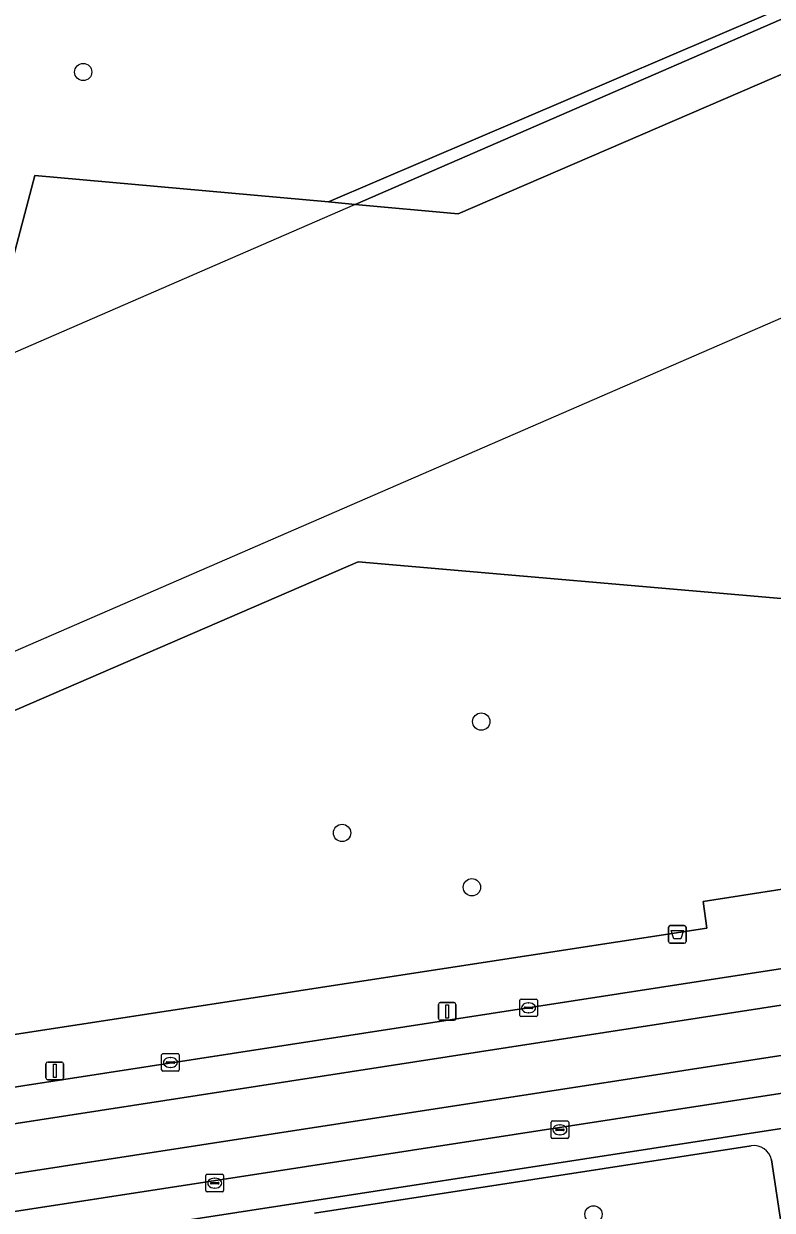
# Model space of a CAD drawing. Extents: x 162026 to 163502, y 387295 to 388169.
# Drawn here: x 162543.3 to 162585.7, y 387545.8 to 387613.1 of the extents above; entities that cross this region are included whole.
import ezdxf

# ---------------------------------------------------------------- set-up
doc = ezdxf.new("R2010")
doc.units = 0
for name, color, linetype in [('IMGEO_Afvalbak', 7, 'Continuous'), ('IMGEO_Boom', 7, 'Continuous'), ('IMGEO_Groenvoorziening', 7, 'Continuous'), ('IMGEO_Kolk', 7, 'Continuous'), ('IMGEO_Lichtmast', 7, 'Continuous'), ('IMGEO_Meer_plas_ven_vijver', 7, 'Continuous'), ('IMGEO_Pand_overbouw', 7, 'Continuous'), ('IMGEO_Rijbaan_lokaal_gesloten', 7, 'Continuous'), ('IMGEO_Voetpad_gesloten', 7, 'Continuous'), ('IMGEO_Voetpad_open', 7, 'Continuous')]:
    doc.layers.add(name, color=color, linetype=linetype)

msp = doc.modelspace()

# ---------------------------------------------------------------- linework, layer by layer
at = {"layer": 'IMGEO_Afvalbak'}
for p, q in [((162579.817, 387561.013), (162579.817, 387561.813)), ((162579.817, 387561.813), (162579.817, 387561.013)), ((162579.917, 387561.913), (162580.707, 387561.913)), ((162580.707, 387561.913), (162579.917, 387561.913)), ((162580.807, 387561.813), (162580.807, 387561.013)), ((162580.807, 387561.013), (162580.807, 387561.813)), ((162580.707, 387560.913), (162579.917, 387560.913)), ((162579.917, 387560.913), (162580.707, 387560.913))]:
    msp.add_line(p, q, dxfattribs=at)
msp.add_lwpolyline([(162579.96, 387561.627), (162580.664, 387561.627), (162580.515, 387561.157), (162580.109, 387561.157), (162579.96, 387561.627)], dxfattribs=at)
for centre, start, end in [((162579.917, 387561.813), 90, 180), ((162579.917, 387561.813), 90, 180), ((162580.707, 387561.813), 0, 90), ((162580.707, 387561.813), 360, 90), ((162579.917, 387561.013), 180, 270), ((162579.917, 387561.013), 180, 270), ((162580.707, 387561.013), 270, 0), ((162580.707, 387561.013), 270, 0)]:
    msp.add_arc(centre, 0.1, start, end, dxfattribs=at)
at = {"layer": 'IMGEO_Boom'}
for centre in [(162546.631, 387610.32), (162569.198, 387573.48), (162561.308, 387567.167), (162568.667, 387564.085), (162575.561, 387545.537)]:
    msp.add_circle(centre, 0.489, dxfattribs=at)
at = {"layer": 'IMGEO_Groenvoorziening'}
for points in [[(162542.722, 387615.042), (162542.55, 387615.042), (162542.379, 387615.043), (162536.202, 387591.682), (162541.075, 387593.824), (162543.885, 387604.461), (162560.534, 387602.953), (162598.893, 387619.385)], [(162584.503, 387549.428), (162559.738, 387545.597)], [(162559.497, 387541.056), (162586.253, 387544.626), (162585.644, 387548.625)]]:
    msp.add_lwpolyline(points, dxfattribs=at)
msp.add_lwpolyline([(162596.98, 387600.644), (162588.875, 387597.053), (162587.069, 387580.384), (162562.211, 387582.543), (162534.981, 387570.755), (162535.896, 387574.133), (162531.213, 387572.1), (162526.082, 387553.514), (162526.176, 387553.529), (162526.214, 387553.209), (162581.994, 387561.763), (162581.778, 387563.272), (162588.566, 387564.34), (162588.795, 387562.978), (162593.206, 387563.663)], close=True, dxfattribs=at)
msp.add_arc((162584.653, 387548.428), 1.011, 11.2118, 98.51484, dxfattribs=at)
at = {"layer": 'IMGEO_Kolk'}
for p, q in [((162571.377, 387556.821), (162571.377, 387557.673)), ((162571.452, 387557.747), (162572.304, 387557.747)), ((162572.378, 387557.673), (162572.378, 387556.821)), ((162571.636, 387557.241), (162571.636, 387557.253)), ((162572.074, 387557.204), (162571.676, 387557.204)), ((162571.679, 387557.29), (162572.077, 387557.29)), ((162571.888, 387556.967), (162571.863, 387556.967)), ((162571.865, 387557.527), (162571.89, 387557.527)), ((162572.12, 387557.253), (162572.12, 387557.241)), ((162572.304, 387556.747), (162571.452, 387556.747)), ((162551.078, 387553.723), (162551.078, 387554.575)), ((162551.153, 387554.649), (162552.005, 387554.649)), ((162551.38, 387554.192), (162551.778, 387554.192)), ((162551.566, 387554.429), (162551.591, 387554.429)), ((162552.079, 387554.575), (162552.079, 387553.723)), ((162552.005, 387553.649), (162551.153, 387553.649)), ((162551.337, 387554.143), (162551.337, 387554.155)), ((162551.775, 387554.106), (162551.377, 387554.106)), ((162551.589, 387553.869), (162551.564, 387553.869)), ((162551.821, 387554.155), (162551.821, 387554.143)), ((162573.23, 387550.831), (162574.082, 387550.831)), ((162573.155, 387549.905), (162573.155, 387550.757)), ((162573.414, 387550.325), (162573.414, 387550.337)), ((162573.852, 387550.288), (162573.454, 387550.288)), ((162573.457, 387550.374), (162573.855, 387550.374)), ((162573.643, 387550.611), (162573.668, 387550.611)), ((162573.898, 387550.337), (162573.898, 387550.325)), ((162574.156, 387550.757), (162574.156, 387549.905)), ((162574.082, 387549.831), (162573.23, 387549.831)), ((162573.666, 387550.051), (162573.641, 387550.051)), ((162553.587, 387546.88), (162553.587, 387547.732)), ((162553.662, 387547.806), (162554.514, 387547.806)), ((162554.075, 387547.586), (162554.1, 387547.586)), ((162554.588, 387547.732), (162554.588, 387546.88)), ((162554.514, 387546.806), (162553.662, 387546.806)), ((162553.846, 387547.3), (162553.846, 387547.312)), ((162554.284, 387547.263), (162553.886, 387547.263)), ((162553.889, 387547.349), (162554.287, 387547.349)), ((162554.098, 387547.026), (162554.073, 387547.026)), ((162554.33, 387547.312), (162554.33, 387547.3))]:
    msp.add_line(p, q, dxfattribs=at)
for points in [[(162571.377, 387556.821), (162571.377, 387557.673)], [(162571.452, 387557.747), (162572.304, 387557.747)], [(162572.378, 387557.673), (162572.378, 387556.821)], [(162572.304, 387556.747), (162571.452, 387556.747)], [(162551.078, 387553.723), (162551.078, 387554.575)], [(162551.153, 387554.649), (162552.005, 387554.649)], [(162552.079, 387554.575), (162552.079, 387553.723)], [(162552.005, 387553.649), (162551.153, 387553.649)], [(162573.23, 387550.831), (162574.082, 387550.831)], [(162573.155, 387549.905), (162573.155, 387550.757)], [(162574.156, 387550.757), (162574.156, 387549.905)], [(162574.082, 387549.831), (162573.23, 387549.831)], [(162553.587, 387546.88), (162553.587, 387547.732)], [(162553.662, 387547.806), (162554.514, 387547.806)], [(162554.588, 387547.732), (162554.588, 387546.88)], [(162554.514, 387546.806), (162553.662, 387546.806)]]:
    msp.add_lwpolyline(points, dxfattribs=at)
for centre, radius, start, end in [((162571.454, 387557.671), 0.0765, 91.55205, 178.44795), ((162571.454, 387557.671), 0.0765, 91.55205, 178.44795), ((162572.302, 387557.671), 0.0765, 1.55205, 88.44795), ((162572.302, 387557.671), 0.0765, 1.55205, 88.44795), ((162571.676, 387557.25), 0.0403, 85.87752, 175.75265), ((162571.673, 387557.24), 0.0366, 178.93798, 274.71019), ((162572.077, 387557.247), 0.043, 264.86636, 352.45326), ((162572.081, 387557.252), 0.0386, 1.73085, 96.63898), ((162571.454, 387556.823), 0.0765, 181.55205, 268.44795), ((162571.454, 387556.823), 0.0765, 181.55205, 268.44795), ((162572.302, 387556.823), 0.0765, 271.55205, 358.44795), ((162572.302, 387556.823), 0.0765, 271.55205, 358.44795), ((162551.155, 387554.573), 0.0765, 91.55205, 178.44795), ((162551.155, 387554.573), 0.0765, 91.55205, 178.44795), ((162551.377, 387554.152), 0.0403, 85.87752, 175.75265), ((162551.782, 387554.154), 0.0386, 1.73085, 96.63898), ((162552.003, 387554.573), 0.0765, 1.55205, 88.44795), ((162552.003, 387554.573), 0.0765, 1.55205, 88.44795), ((162551.155, 387553.725), 0.0765, 181.55205, 268.44795), ((162551.155, 387553.725), 0.0765, 181.55205, 268.44795), ((162551.374, 387554.142), 0.0366, 178.93798, 274.71019), ((162551.778, 387554.149), 0.043, 264.86636, 352.45326), ((162552.003, 387553.725), 0.0765, 271.55205, 358.44795), ((162552.003, 387553.725), 0.0765, 271.55205, 358.44795), ((162573.232, 387550.755), 0.0765, 91.55205, 178.44795), ((162573.232, 387550.755), 0.0765, 91.55205, 178.44795), ((162574.08, 387550.755), 0.0765, 1.55205, 88.44795), ((162574.08, 387550.755), 0.0765, 1.55205, 88.44795), ((162573.454, 387550.334), 0.0403, 85.87752, 175.75265), ((162573.451, 387550.324), 0.0366, 178.93798, 274.71019), ((162573.855, 387550.331), 0.043, 264.86636, 352.45326), ((162573.859, 387550.336), 0.0386, 1.73085, 96.63898), ((162573.232, 387549.907), 0.0765, 181.55205, 268.44795), ((162573.232, 387549.907), 0.0765, 181.55205, 268.44795), ((162574.08, 387549.907), 0.0765, 271.55205, 358.44795), ((162574.08, 387549.907), 0.0765, 271.55205, 358.44795), ((162553.664, 387547.73), 0.0765, 91.55205, 178.44795), ((162553.664, 387547.73), 0.0765, 91.55205, 178.44795), ((162554.512, 387547.73), 0.0765, 1.55205, 88.44795), ((162554.512, 387547.73), 0.0765, 1.55205, 88.44795), ((162553.664, 387546.882), 0.0765, 181.55205, 268.44795), ((162553.664, 387546.882), 0.0765, 181.55205, 268.44795), ((162553.886, 387547.309), 0.0403, 85.87752, 175.75265), ((162553.883, 387547.299), 0.0366, 178.93798, 274.71019), ((162554.287, 387547.306), 0.043, 264.86636, 352.45326), ((162554.291, 387547.311), 0.0386, 1.73085, 96.63898), ((162554.512, 387546.882), 0.0765, 271.55205, 358.44795), ((162554.512, 387546.882), 0.0765, 271.55205, 358.44795)]:
    msp.add_arc(centre, radius, start, end, dxfattribs=at)
for centre, major_axis, ratio, start_param, end_param in [((162571.864, 387557.247), (-0.387, 0.002), 0.722429, 4.712389, 7.853982), ((162571.889, 387557.247), (-0.39, 0.002), 0.717154, 1.570796, 4.712389), ((162551.565, 387554.149), (-0.387, 0.002), 0.722429, 4.712389, 7.853982), ((162551.59, 387554.149), (-0.39, 0.002), 0.717154, 1.570796, 4.712389), ((162573.642, 387550.331), (-0.387, 0.002), 0.722429, 4.712389, 7.853982), ((162573.667, 387550.331), (-0.39, 0.002), 0.717154, 1.570796, 4.712389), ((162554.074, 387547.306), (-0.387, 0.002), 0.722429, 4.712389, 7.853982), ((162554.099, 387547.306), (-0.39, 0.002), 0.717154, 1.570796, 4.712389)]:
    msp.add_ellipse(centre, major_axis=major_axis, ratio=ratio, start_param=start_param, end_param=end_param, dxfattribs=at)
at = {"layer": 'IMGEO_Lichtmast'}
for p, q in [((162566.869, 387557.545), (162567.659, 387557.545)), ((162567.659, 387557.545), (162566.869, 387557.545)), ((162566.769, 387556.645), (162566.769, 387557.445)), ((162566.769, 387557.445), (162566.769, 387556.645)), ((162567.759, 387557.445), (162567.759, 387556.645)), ((162567.759, 387556.645), (162567.759, 387557.445)), ((162567.659, 387556.545), (162566.869, 387556.545)), ((162566.869, 387556.545), (162567.659, 387556.545)), ((162544.521, 387553.268), (162544.521, 387554.068)), ((162544.521, 387554.068), (162544.521, 387553.268)), ((162544.621, 387554.168), (162545.411, 387554.168)), ((162545.411, 387554.168), (162544.621, 387554.168)), ((162545.511, 387554.068), (162545.511, 387553.268)), ((162545.511, 387553.268), (162545.511, 387554.068)), ((162545.411, 387553.168), (162544.621, 387553.168)), ((162544.621, 387553.168), (162545.411, 387553.168))]:
    msp.add_line(p, q, dxfattribs=at)
for points in [[(162567.189, 387557.42), (162567.339, 387557.42), (162567.339, 387556.67), (162567.189, 387556.67), (162567.189, 387557.42)], [(162544.941, 387554.043), (162545.091, 387554.043), (162545.091, 387553.293), (162544.941, 387553.293), (162544.941, 387554.043)]]:
    msp.add_lwpolyline(points, dxfattribs=at)
for centre, start, end in [((162566.869, 387557.445), 90, 180), ((162566.869, 387557.445), 90, 180), ((162567.659, 387557.445), 0, 90), ((162567.659, 387557.445), 360, 90), ((162566.869, 387556.645), 180, 270), ((162566.869, 387556.645), 180, 270), ((162567.659, 387556.645), 270, 0), ((162567.659, 387556.645), 270, 0), ((162544.621, 387554.068), 90, 180), ((162544.621, 387554.068), 90, 180), ((162545.411, 387554.068), 0, 90), ((162545.411, 387554.068), 360, 90), ((162544.621, 387553.268), 180, 270), ((162544.621, 387553.268), 180, 270), ((162545.411, 387553.268), 270, 0), ((162545.411, 387553.268), 270, 0)]:
    msp.add_arc(centre, 0.1, start, end, dxfattribs=at)
at = {"layer": 'IMGEO_Meer_plas_ven_vijver'}
msp.add_lwpolyline([(162588.875, 387597.053), (162588.93, 387597.558), (162590.5, 387612.04), (162567.893, 387602.287), (162562.047, 387602.816), (162560.534, 387602.953), (162543.885, 387604.461), (162541.075, 387593.824), (162541.034, 387593.668), (162535.981, 387574.539), (162535.896, 387574.133), (162534.981, 387570.755), (162562.211, 387582.543), (162587.069, 387580.384)], close=True, dxfattribs=at)
at = {"layer": 'IMGEO_Pand_overbouw'}
for points in [[(162589.229, 387614.65), (162562.047, 387602.816), (162541.034, 387593.668), (162539.2, 387592.869), (162536.202, 387591.564), (162532.238, 387589.839), (162528.908, 387588.389), (162528.461, 387588.194), (162514.525, 387582.127)], [(162515.65, 387580.277), (162519.117, 387581.76), (162518.991, 387582.123), (162519.405, 387582.313), (162527.391, 387585.763), (162528.323, 387586.18), (162525.655, 387576.16), (162522.764, 387574.851), (162523.891, 387572.131), (162524.89, 387569.718), (162526.971, 387570.622), (162527.405, 387570.811), (162530.712, 387572.249), (162534.116, 387573.729), (162535.981, 387574.539), (162588.93, 387597.558), (162592.789, 387599.235)]]:
    msp.add_lwpolyline(points, dxfattribs=at)
at = {"layer": 'IMGEO_Rijbaan_lokaal_gesloten'}
for points in [[(162654.392, 387567.945), (162654.07, 387569.952), (162538.298, 387552.068), (162533.057, 387551.319), (162533.408, 387549.238)], [(162654.819, 387565.133), (162654.392, 387567.945), (162533.408, 387549.238), (162533.858, 387546.47)], [(162652.989, 387562.695), (162655.124, 387563.058), (162654.819, 387565.133), (162533.858, 387546.47), (162534.199, 387544.414), (162535.963, 387544.661)]]:
    msp.add_lwpolyline(points, close=True, dxfattribs=at)
for points in [[(162652.989, 387562.695), (162535.963, 387544.661)], [(162539.383, 387543.174), (162650.184, 387560.281)]]:
    msp.add_lwpolyline(points, dxfattribs=at)
at = {"layer": 'IMGEO_Voetpad_gesloten'}
msp.add_lwpolyline([(162597.024, 387601.076), (162598.837, 387618.833), (162589.229, 387614.65), (162562.047, 387602.816), (162567.893, 387602.287), (162590.5, 387612.04), (162588.93, 387597.558), (162592.789, 387599.235)], close=True, dxfattribs=at)
at = {"layer": 'IMGEO_Voetpad_open'}
msp.add_lwpolyline([(162598.837, 387618.833), (162598.893, 387619.385), (162560.534, 387602.953), (162562.047, 387602.816), (162589.229, 387614.65)], close=True, dxfattribs=at)
for points in [[(162455.051, 387539.289), (162460.922, 387540.172), (162460.741, 387541.35), (162470.253, 387542.817), (162470.466, 387541.651), (162470.603, 387541.672), (162509.387, 387547.66), (162533.057, 387551.319), (162538.298, 387552.068), (162654.07, 387569.952)], [(162588.566, 387564.34), (162581.778, 387563.272), (162581.994, 387561.763), (162526.214, 387553.209), (162526.176, 387553.529), (162526.082, 387553.514), (162522.337, 387552.882), (162520.325, 387552.581), (162476.397, 387545.889), (162474.068, 387545.984), (162471.635, 387546.324), (162469.777, 387546.862), (162462.574, 387547.648), (162462.355, 387547.672), (162462.082, 387545.236), (162422.177, 387549.714), (162421.332, 387542.054), (162426.574, 387541.474), (162426.522, 387541.005), (162426.621, 387541.03), (162452.84, 387544.504)], [(162650.184, 387560.281), (162539.383, 387543.174)], [(162559.738, 387545.597), (162584.503, 387549.428)], [(162585.644, 387548.625), (162586.253, 387544.626), (162586.964, 387539.953)]]:
    msp.add_lwpolyline(points, dxfattribs=at)
msp.add_arc((162584.653, 387548.428), 1.011, 11.2118, 98.51484, dxfattribs=at)

doc.saveas('drawing.dxf')
